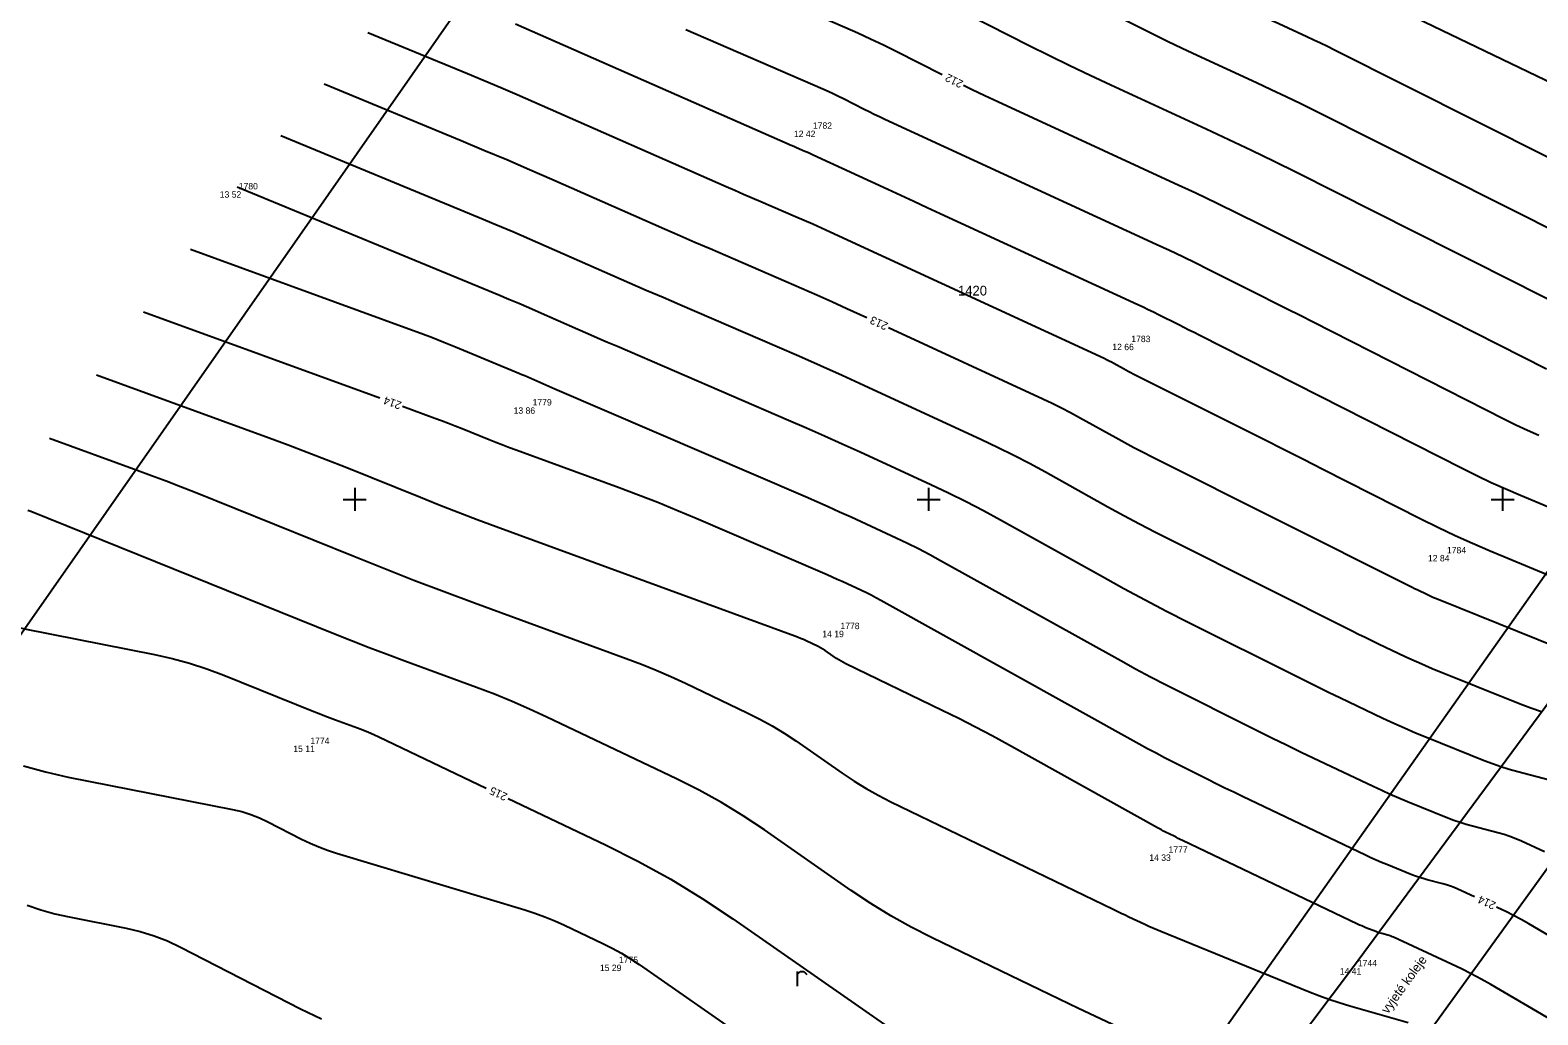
# Model space of a CAD drawing. Extents: x -711234 to -710007, y -1026313 to -1025448.
# Drawn here: x -710589.1 to -710523.5, y -1025722.4 to -1025679.6 of the extents above; entities that cross this region are included whole.
import ezdxf

# ---------------------------------------------------------------- set-up
doc = ezdxf.new("R2010")
doc.units = 0
for name, color, linetype in [('Ex_Contour Labels', 7, 'Continuous'), ('Ex_Major Contours', 7, 'Continuous'), ('Ex_Minor Contours', 7, 'Continuous'), ('Z_body', 7, 'Continuous'), ('Z_body_cisla', 7, 'Continuous'), ('Z_body_vysky_redukovane', 7, 'Continuous'), ('Z_hektometricka_sit', 7, 'Continuous'), ('Z_katastr_cisla_pozemkova', 7, 'Continuous'), ('Z_katastr_hranice', 7, 'Continuous'), ('Z_pole_rozhranni', 7, 'Continuous'), ('Z_popisy', 7, 'Continuous'), ('Z_znaky_kultur', 7, 'Continuous')]:
    doc.layers.add(name, color=color, linetype=linetype)

# ---------------------------------------------------------------- blocks, each defined once
blk = doc.blocks.new('POINT_DISPLAY')
blk.add_line((0, 0), (0, 0))
blk = doc.blocks.new('Z301')
for p, q in [((-0.13, 0.38), (-0.13, -0.25)), ((-0.13, 0.25), (0, 0.38)), ((0, 0.38), (0.17, 0.38)), ((0.17, 0.38), (0.3, 0.25))]:
    blk.add_line(p, q)

msp = doc.modelspace()

# ---------------------------------------------------------------- linework, layer by layer
at = {"layer": 'Ex_Major Contours'}
for points in [[(-710549.415, -1025681.512), (-710551.417, -1025680.498), (-710551.971, -1025680.223), (-710552.527, -1025679.956), (-710553.088, -1025679.698), (-710553.653, -1025679.448), (-710567.799, -1025673.319)], [(-710519.393, -1025683.536), (-710528.755, -1025679.047)], [(-710576.323, -1025681.907), (-710570.361, -1025684.371), (-710569.368, -1025684.784), (-710568.378, -1025685.203), (-710567.39, -1025685.627), (-710566.405, -1025686.057), (-710561.5, -1025688.212), (-710560.839, -1025688.502), (-710560.177, -1025688.791), (-710559.514, -1025689.078), (-710558.851, -1025689.364), (-710556.197, -1025690.506), (-710555.534, -1025690.794), (-710554.874, -1025691.086), (-710554.215, -1025691.382), (-710553.558, -1025691.682), (-710552.697, -1025692.08)], [(-710523.081, -1025694.334), (-710528.294, -1025691.691), (-710529.206, -1025691.229), (-710530.118, -1025690.768), (-710531.031, -1025690.308), (-710531.945, -1025689.848), (-710535.599, -1025688.012), (-710536.514, -1025687.557), (-710537.434, -1025687.109), (-710538.357, -1025686.67), (-710539.283, -1025686.238), (-710546.989, -1025682.689), (-710547.549, -1025682.428), (-710548.106, -1025682.162), (-710548.476, -1025681.981)], [(-710573.906, -1025695.597), (-710584.199, -1025691.845)], [(-710551.743, -1025692.52), (-710545.025, -1025695.621), (-710544.618, -1025695.813), (-710544.215, -1025696.013), (-710543.817, -1025696.22), (-710543.421, -1025696.435), (-710541.849, -1025697.31), (-710541.454, -1025697.527), (-710541.058, -1025697.739), (-710540.659, -1025697.947), (-710540.258, -1025698.151), (-710529.168, -1025703.708), (-710529.056, -1025703.764), (-710528.943, -1025703.819), (-710528.83, -1025703.874), (-710528.717, -1025703.929), (-710528.263, -1025704.145), (-710528.149, -1025704.198), (-710528.035, -1025704.25), (-710527.919, -1025704.299), (-710527.803, -1025704.347), (-710521.715, -1025706.802)], [(-710526.219, -1025717.311), (-710526.949, -1025716.974), (-710527.109, -1025716.904), (-710527.273, -1025716.841), (-710527.438, -1025716.786), (-710527.607, -1025716.738), (-710528.286, -1025716.562), (-710528.455, -1025716.515), (-710528.622, -1025716.463), (-710528.787, -1025716.405), (-710528.951, -1025716.342), (-710530.042, -1025715.902), (-710530.277, -1025715.805), (-710530.511, -1025715.705), (-710530.743, -1025715.601), (-710530.974, -1025715.493), (-710536.333, -1025712.934), (-710536.711, -1025712.752), (-710537.09, -1025712.568), (-710537.467, -1025712.383), (-710537.843, -1025712.195), (-710539.346, -1025711.442), (-710539.721, -1025711.252), (-710540.094, -1025711.057), (-710540.464, -1025710.859), (-710540.833, -1025710.656), (-710552.086, -1025704.396), (-710552.292, -1025704.284), (-710552.499, -1025704.176), (-710552.709, -1025704.071), (-710552.921, -1025703.971), (-710553.772, -1025703.578), (-710553.985, -1025703.481), (-710554.199, -1025703.385), (-710554.413, -1025703.29), (-710554.628, -1025703.197), (-710560.13, -1025700.83), (-710560.96, -1025700.48), (-710561.794, -1025700.141), (-710562.634, -1025699.814), (-710563.478, -1025699.498), (-710567.959, -1025697.858), (-710568.256, -1025697.748), (-710568.553, -1025697.635), (-710568.849, -1025697.52), (-710569.145, -1025697.402), (-710570.323, -1025696.926), (-710570.618, -1025696.809), (-710570.914, -1025696.694), (-710571.212, -1025696.581), (-710571.51, -1025696.471), (-710572.92, -1025695.957)], [(-710593.427, -1025704.073), (-710591.037, -1025705.119), (-710590.635, -1025705.282), (-710590.226, -1025705.423), (-710589.81, -1025705.541), (-710589.386, -1025705.636), (-710583.724, -1025706.751), (-710582.953, -1025706.922), (-710582.194, -1025707.129), (-710581.445, -1025707.371), (-710580.706, -1025707.649), (-710576.778, -1025709.234), (-710576.542, -1025709.328), (-710576.306, -1025709.42), (-710576.068, -1025709.51), (-710575.83, -1025709.598), (-710574.876, -1025709.948), (-710574.639, -1025710.038), (-710574.404, -1025710.133), (-710574.171, -1025710.234), (-710573.941, -1025710.341), (-710569.268, -1025712.567)], [(-710568.32, -1025713.019), (-710564.069, -1025715.045), (-710562.635, -1025715.764), (-710561.235, -1025716.54), (-710559.867, -1025717.373), (-710558.532, -1025718.263), (-710551.445, -1025723.198)], [(-710502.477, -1025729.332), (-710503.33, -1025728.322), (-710503.48, -1025728.163), (-710503.645, -1025728.026), (-710503.825, -1025727.908), (-710504.02, -1025727.811), (-710510.759, -1025724.923), (-710511.57, -1025724.575), (-710512.379, -1025724.226), (-710513.189, -1025723.876), (-710513.998, -1025723.525), (-710517.347, -1025722.071), (-710518.094, -1025721.733), (-710518.829, -1025721.373), (-710519.554, -1025720.991), (-710520.267, -1025720.588), (-710523.86, -1025718.483), (-710524.189, -1025718.295), (-710524.523, -1025718.116), (-710524.86, -1025717.944), (-710525.202, -1025717.781), (-710525.266, -1025717.752)]]:
    msp.add_lwpolyline(points, dxfattribs=at)
at = {"layer": 'Ex_Minor Contours'}
for points in [[(-710519.861, -1025686.696), (-710532.325, -1025680.432), (-710532.624, -1025680.283), (-710532.924, -1025680.137), (-710533.225, -1025679.994), (-710533.527, -1025679.853), (-710534.739, -1025679.295), (-710535.041, -1025679.154), (-710535.342, -1025679.01), (-710535.642, -1025678.864), (-710535.94, -1025678.715), (-710546.233, -1025673.501), (-710546.932, -1025673.154), (-710547.636, -1025672.817), (-710548.345, -1025672.491), (-710549.059, -1025672.175), (-710553.356, -1025670.314)], [(-710522.172, -1025688.609), (-710533.15, -1025683.092), (-710533.788, -1025682.775), (-710534.428, -1025682.464), (-710535.071, -1025682.157), (-710535.717, -1025681.856), (-710538.306, -1025680.664), (-710538.952, -1025680.363), (-710539.594, -1025680.056), (-710540.234, -1025679.743), (-710540.871, -1025679.424), (-710547.091, -1025676.274), (-710548.178, -1025675.734), (-710549.273, -1025675.21), (-710550.375, -1025674.703), (-710551.486, -1025674.212), (-710558.17, -1025671.315)], [(-710562.985, -1025672.317), (-710552.697, -1025676.775), (-710551.796, -1025677.173), (-710550.901, -1025677.585), (-710550.012, -1025678.01), (-710549.13, -1025678.449), (-710545.614, -1025680.23), (-710544.733, -1025680.671), (-710543.848, -1025681.104), (-710542.958, -1025681.528), (-710542.065, -1025681.945), (-710537.907, -1025683.86), (-710536.918, -1025684.321), (-710535.932, -1025684.79), (-710534.951, -1025685.267), (-710533.974, -1025685.753), (-710527.117, -1025689.199), (-710526.482, -1025689.518), (-710525.848, -1025689.838), (-710525.214, -1025690.159), (-710524.58, -1025690.48), (-710521.254, -1025692.166)], [(-710574.425, -1025679.661), (-710570.083, -1025681.455), (-710569.361, -1025681.756), (-710568.64, -1025682.061), (-710567.92, -1025682.37), (-710567.202, -1025682.683), (-710558.811, -1025686.371), (-710558.434, -1025686.536), (-710558.057, -1025686.7), (-710557.68, -1025686.863), (-710557.303, -1025687.026), (-710555.793, -1025687.676), (-710555.416, -1025687.84), (-710555.04, -1025688.006), (-710554.666, -1025688.174), (-710554.292, -1025688.345), (-710542.352, -1025693.855), (-710542.245, -1025693.906), (-710542.138, -1025693.959), (-710542.032, -1025694.014), (-710541.928, -1025694.071), (-710541.511, -1025694.303), (-710541.407, -1025694.36), (-710541.302, -1025694.416), (-710541.196, -1025694.471), (-710541.09, -1025694.525), (-710536.212, -1025696.97), (-710535.364, -1025697.395), (-710534.516, -1025697.822), (-710533.669, -1025698.25), (-710532.822, -1025698.678), (-710528.561, -1025700.839), (-710527.814, -1025701.209), (-710527.061, -1025701.565), (-710526.301, -1025701.908), (-710525.534, -1025702.236), (-710521.172, -1025704.058)], [(-710520.924, -1025701.208), (-710524.222, -1025699.83), (-710524.858, -1025699.558), (-710525.489, -1025699.274), (-710526.115, -1025698.978), (-710526.735, -1025698.671), (-710538.215, -1025692.849), (-710538.436, -1025692.737), (-710538.657, -1025692.626), (-710538.879, -1025692.514), (-710539.1, -1025692.403), (-710539.986, -1025691.957), (-710540.208, -1025691.847), (-710540.431, -1025691.739), (-710540.655, -1025691.632), (-710540.879, -1025691.527), (-710549.494, -1025687.56), (-710550.065, -1025687.296), (-710550.637, -1025687.033), (-710551.208, -1025686.77), (-710551.779, -1025686.506), (-710555.025, -1025685.008), (-710555.116, -1025684.966), (-710555.207, -1025684.926), (-710555.298, -1025684.885), (-710555.389, -1025684.846), (-710555.755, -1025684.688), (-710555.847, -1025684.649), (-710555.938, -1025684.609), (-710556.029, -1025684.569), (-710556.121, -1025684.529), (-710568, -1025679.309)], [(-710560.581, -1025679.535), (-710554.61, -1025682.122), (-710554.381, -1025682.223), (-710554.154, -1025682.328), (-710553.929, -1025682.435), (-710553.705, -1025682.547), (-710552.812, -1025682.999), (-710552.589, -1025683.111), (-710552.364, -1025683.22), (-710552.139, -1025683.328), (-710551.912, -1025683.434), (-710540.081, -1025688.883), (-710539.506, -1025689.151), (-710538.932, -1025689.424), (-710538.361, -1025689.702), (-710537.792, -1025689.985), (-710535.522, -1025691.125), (-710534.955, -1025691.411), (-710534.388, -1025691.697), (-710533.821, -1025691.983), (-710533.254, -1025692.27), (-710524.908, -1025696.502), (-710524.415, -1025696.747), (-710523.918, -1025696.982), (-710523.416, -1025697.208)], [(-710578.221, -1025684.154), (-710569.578, -1025687.725), (-710568.845, -1025688.03), (-710568.114, -1025688.339), (-710567.385, -1025688.652), (-710566.658, -1025688.969), (-710563.751, -1025690.247), (-710563.024, -1025690.565), (-710562.296, -1025690.883), (-710561.568, -1025691.198), (-710560.839, -1025691.513), (-710556.601, -1025693.336), (-710555.653, -1025693.748), (-710554.707, -1025694.166), (-710553.765, -1025694.589), (-710552.825, -1025695.019), (-710547.698, -1025697.386), (-710546.992, -1025697.72), (-710546.293, -1025698.066), (-710545.601, -1025698.426), (-710544.915, -1025698.8), (-710542.186, -1025700.318), (-710541.502, -1025700.694), (-710540.813, -1025701.062), (-710540.121, -1025701.423), (-710539.425, -1025701.777), (-710531.556, -1025705.72), (-710531.268, -1025705.863), (-710530.979, -1025706.005), (-710530.69, -1025706.146), (-710530.399, -1025706.286), (-710529.237, -1025706.841), (-710528.945, -1025706.977), (-710528.652, -1025707.109), (-710528.356, -1025707.236), (-710528.059, -1025707.359), (-710524.233, -1025708.901), (-710523.77, -1025709.079), (-710523.303, -1025709.242)], [(-710522.395, -1025712.371), (-710524.33, -1025711.869), (-710524.705, -1025711.765), (-710525.076, -1025711.649), (-710525.443, -1025711.521), (-710525.806, -1025711.382), (-710528.314, -1025710.37), (-710528.793, -1025710.173), (-710529.269, -1025709.968), (-710529.741, -1025709.756), (-710530.211, -1025709.536), (-710532.082, -1025708.643), (-710532.549, -1025708.418), (-710533.015, -1025708.192), (-710533.48, -1025707.963), (-710533.944, -1025707.732), (-710538.689, -1025705.354), (-710539.632, -1025704.875), (-710540.57, -1025704.386), (-710541.502, -1025703.887), (-710542.428, -1025703.378), (-710546.864, -1025700.91), (-710547.611, -1025700.504), (-710548.366, -1025700.111), (-710549.128, -1025699.733), (-710549.897, -1025699.369), (-710552.988, -1025697.943), (-710553.762, -1025697.589), (-710554.538, -1025697.24), (-710555.317, -1025696.896), (-710556.098, -1025696.557), (-710563.557, -1025693.348), (-710563.987, -1025693.162), (-710564.417, -1025692.976), (-710564.846, -1025692.789), (-710565.275, -1025692.601), (-710566.991, -1025691.847), (-710567.42, -1025691.659), (-710567.85, -1025691.475), (-710568.282, -1025691.292), (-710568.714, -1025691.112), (-710580.118, -1025686.4)], [(-710582.153, -1025689.103), (-710572.634, -1025692.573), (-710572.124, -1025692.762), (-710571.615, -1025692.956), (-710571.109, -1025693.156), (-710570.605, -1025693.361), (-710567.85, -1025694.5), (-710567.718, -1025694.555), (-710567.586, -1025694.61), (-710567.455, -1025694.667), (-710567.323, -1025694.724), (-710566.799, -1025694.954), (-710566.668, -1025695.012), (-710566.537, -1025695.069), (-710566.406, -1025695.126), (-710566.274, -1025695.183), (-710555.363, -1025699.877), (-710554.865, -1025700.093), (-710554.369, -1025700.312), (-710553.874, -1025700.535), (-710553.38, -1025700.761), (-710551.409, -1025701.67), (-710550.919, -1025701.902), (-710550.433, -1025702.143), (-710549.951, -1025702.394), (-710549.475, -1025702.653), (-710541.631, -1025707.017), (-710540.983, -1025707.373), (-710540.332, -1025707.722), (-710539.677, -1025708.063), (-710539.018, -1025708.398), (-710536.332, -1025709.744), (-710535.693, -1025710.062), (-710535.051, -1025710.378), (-710534.409, -1025710.69), (-710533.764, -1025711), (-710530.634, -1025712.494), (-710530.263, -1025712.668), (-710529.89, -1025712.836), (-710529.513, -1025712.998), (-710529.135, -1025713.154), (-710527.378, -1025713.862), (-710527.115, -1025713.963), (-710526.849, -1025714.056), (-710526.58, -1025714.14), (-710526.308, -1025714.215), (-710525.198, -1025714.504), (-710524.935, -1025714.578), (-710524.676, -1025714.664), (-710524.422, -1025714.762), (-710524.171, -1025714.871), (-710523.177, -1025715.331)], [(-710520.011, -1025724.351), (-710525.513, -1025721.128), (-710525.933, -1025720.888), (-710526.36, -1025720.659), (-710526.791, -1025720.44), (-710527.228, -1025720.232), (-710529.742, -1025719.069), (-710529.805, -1025719.042), (-710529.869, -1025719.017), (-710529.933, -1025718.996), (-710529.999, -1025718.977), (-710530.264, -1025718.908), (-710530.33, -1025718.89), (-710530.395, -1025718.87), (-710530.46, -1025718.847), (-710530.524, -1025718.823), (-710530.949, -1025718.651), (-710531.041, -1025718.613), (-710531.132, -1025718.574), (-710531.223, -1025718.533), (-710531.313, -1025718.491), (-710538.944, -1025714.848), (-710539.036, -1025714.804), (-710539.128, -1025714.759), (-710539.219, -1025714.714), (-710539.31, -1025714.669), (-710539.675, -1025714.486), (-710539.766, -1025714.44), (-710539.856, -1025714.393), (-710539.946, -1025714.345), (-710540.035, -1025714.296), (-710546.522, -1025710.687), (-710547.236, -1025710.296), (-710547.956, -1025709.915), (-710548.682, -1025709.545), (-710549.413, -1025709.185), (-710553.6, -1025707.161), (-710553.706, -1025707.107), (-710553.81, -1025707.049), (-710553.911, -1025706.987), (-710554.01, -1025706.921), (-710554.401, -1025706.649), (-710554.499, -1025706.583), (-710554.601, -1025706.521), (-710554.704, -1025706.464), (-710554.811, -1025706.411), (-710555.331, -1025706.163), (-710555.454, -1025706.106), (-710555.578, -1025706.052), (-710555.704, -1025706.001), (-710555.831, -1025705.953), (-710568.831, -1025701.194), (-710569.661, -1025700.887), (-710570.488, -1025700.572), (-710571.313, -1025700.251), (-710572.135, -1025699.923), (-710575.418, -1025698.598), (-710576.24, -1025698.271), (-710577.065, -1025697.95), (-710577.893, -1025697.636), (-710578.723, -1025697.33), (-710586.246, -1025694.587)], [(-710588.292, -1025697.33), (-710584.479, -1025698.72), (-710583.844, -1025698.954), (-710583.211, -1025699.194), (-710582.581, -1025699.439), (-710581.952, -1025699.69), (-710575.043, -1025702.478), (-710573.735, -1025702.999), (-710572.423, -1025703.51), (-710571.107, -1025704.011), (-710569.786, -1025704.5), (-710563.167, -1025706.923), (-710562.512, -1025707.171), (-710561.863, -1025707.435), (-710561.221, -1025707.714), (-710560.584, -1025708.008), (-710557.897, -1025709.289), (-710557.348, -1025709.564), (-710556.812, -1025709.861), (-710556.288, -1025710.18), (-710555.778, -1025710.52), (-710553.759, -1025711.926), (-710553.249, -1025712.267), (-710552.726, -1025712.587), (-710552.191, -1025712.886), (-710551.643, -1025713.164), (-710541.957, -1025717.847), (-710541.785, -1025717.929), (-710541.614, -1025718.011), (-710541.443, -1025718.093), (-710541.271, -1025718.174), (-710540.584, -1025718.5), (-710540.412, -1025718.58), (-710540.239, -1025718.657), (-710540.064, -1025718.733), (-710539.889, -1025718.805), (-710533.449, -1025721.424), (-710533.006, -1025721.597), (-710532.56, -1025721.759), (-710532.109, -1025721.909), (-710531.654, -1025722.047), (-710529.105, -1025722.784)], [(-710541.767, -1025722.97), (-710543.464, -1025722.166), (-710543.888, -1025721.965), (-710544.311, -1025721.763), (-710544.735, -1025721.56), (-710545.157, -1025721.356), (-710549.843, -1025719.091), (-710550.754, -1025718.628), (-710551.645, -1025718.13), (-710552.516, -1025717.598), (-710553.366, -1025717.03), (-710557.155, -1025714.392), (-710558.078, -1025713.777), (-710559.023, -1025713.201), (-710559.992, -1025712.664), (-710560.983, -1025712.167), (-710566.624, -1025709.479), (-710567.378, -1025709.13), (-710568.14, -1025708.799), (-710568.909, -1025708.487), (-710569.686, -1025708.192), (-710572.808, -1025707.049), (-710573.587, -1025706.76), (-710574.364, -1025706.465), (-710575.139, -1025706.164), (-710575.911, -1025705.856), (-710589.112, -1025700.529), (-710589.233, -1025700.48)], [(-710589.43, -1025711.597), (-710588.467, -1025711.87), (-710587.487, -1025712.091), (-710580.321, -1025713.503), (-710579.921, -1025713.596), (-710579.53, -1025713.717), (-710579.149, -1025713.864), (-710578.778, -1025714.039), (-710577.311, -1025714.793), (-710576.94, -1025714.972), (-710576.563, -1025715.134), (-710576.179, -1025715.279), (-710575.787, -1025715.407), (-710567.585, -1025717.874), (-710567.145, -1025718.015), (-710566.712, -1025718.173), (-710566.285, -1025718.347), (-710565.864, -1025718.538), (-710564.194, -1025719.333), (-710563.782, -1025719.541), (-710563.378, -1025719.764), (-710562.985, -1025720.004), (-710562.601, -1025720.26), (-710553.105, -1025726.873)], [(-710589.262, -1025717.665), (-710588.666, -1025717.87), (-710588.059, -1025718.042), (-710587.443, -1025718.181), (-710584.955, -1025718.671), (-710584.34, -1025718.814), (-710583.74, -1025719), (-710583.154, -1025719.227), (-710582.583, -1025719.495), (-710577.359, -1025722.178), (-710576.439, -1025722.625)]]:
    msp.add_lwpolyline(points, dxfattribs=at)
at = {"layer": 'Z_hektometricka_sit'}
for p, q in [((-710575, -1025699.5), (-710575, -1025700.5)), ((-710550, -1025699.5), (-710550, -1025700.5)), ((-710525, -1025699.5), (-710525, -1025700.5)), ((-710575.5, -1025700), (-710574.5, -1025700)), ((-710550.5, -1025700), (-710549.5, -1025700)), ((-710525.5, -1025700), (-710524.5, -1025700))]:
    msp.add_line(p, q, dxfattribs=at)
at = {"layer": 'Z_katastr_hranice'}
for p, q in [((-710463.69, -1025619.02), (-710572.46, -1025773.19)), ((-710536.69, -1025630.33), (-710616.28, -1025744.09))]:
    msp.add_line(p, q, dxfattribs=at)
at = {"layer": 'Z_pole_rozhranni'}
for p, q in [((-710521.4, -1025706.68), (-710531.53, -1025720.41)), ((-710517.91, -1025708.96), (-710528.33, -1025723.38)), ((-710531.53, -1025720.41), (-710542.6, -1025735.05))]:
    msp.add_line(p, q, dxfattribs=at)

# ---------------------------------------------------------------- block references
at = {"layer": 'Z_body'}
for p in [(-710555.26, -1025683.94), (-710580.27, -1025686.58), (-710541.39, -1025693.22), (-710567.47, -1025695.99), (-710527.64, -1025702.42), (-710554.07, -1025705.72), (-710577.16, -1025710.72), (-710539.78, -1025715.46), (-710563.71, -1025720.26), (-710531.53, -1025720.41)]:
    msp.add_blockref('POINT_DISPLAY', p, dxfattribs=at)
at = {"layer": 'Z_znaky_kultur'}
msp.add_blockref('Z301', (-710555.6, -1025720.94), dxfattribs=at)

# ---------------------------------------------------------------- texts
at = {"layer": 'Ex_Contour Labels'}
for s, rotation, p in [('212', 153.45366, (-710548.463, -1025681.792)), ('213', 155.22585, (-710551.736, -1025692.331)), ('214', 159.97175, (-710572.928, -1025695.767)), ('215', 154.52175, (-710568.31, -1025712.83)), ('214', 155.18375, (-710525.259, -1025717.562))]:
    msp.add_text(s, height=0.35, rotation=rotation, dxfattribs=at).set_placement(p)
at = {"layer": 'Z_body_cisla'}
for s, p in [('1782', (-710555.04, -1025683.86)), ('1780', (-710580.05, -1025686.5)), ('1783', (-710541.17, -1025693.15)), ('1779', (-710567.25, -1025695.91)), ('1784', (-710527.42, -1025702.35)), ('1778', (-710553.84, -1025705.65)), ('1774', (-710576.93, -1025710.65)), ('1777', (-710539.55, -1025715.39)), ('1775', (-710563.49, -1025720.19)), ('1744', (-710531.3, -1025720.33))]:
    msp.add_text(s, height=0.28, dxfattribs=at).set_placement(p)
at = {"layer": 'Z_body_vysky_redukovane'}
for s, p in [('12 42', (-710555.867, -1025684.22)), ('13 52', (-710580.877, -1025686.86)), ('12 66', (-710541.997, -1025693.5)), ('13 86', (-710568.077, -1025696.27)), ('12 84', (-710528.247, -1025702.7)), ('14 19', (-710554.63, -1025706)), ('15 11', (-710577.673, -1025711)), ('14 33', (-710540.387, -1025715.74)), ('15 29', (-710564.317, -1025720.54)), ('14 41', (-710532.09, -1025720.69))]:
    msp.add_text(s, height=0.28, dxfattribs=at).set_placement(p)
at = {"layer": 'Z_katastr_cisla_pozemkova'}
msp.add_text('1420', height=0.425, dxfattribs=at).set_placement((-710548.72, -1025691.12))
at = {"layer": 'Z_popisy'}
msp.add_text('vyjeté koleje', height=0.4, rotation=54, dxfattribs=at).set_placement((-710530, -1025722.43))

doc.saveas('drawing.dxf')
